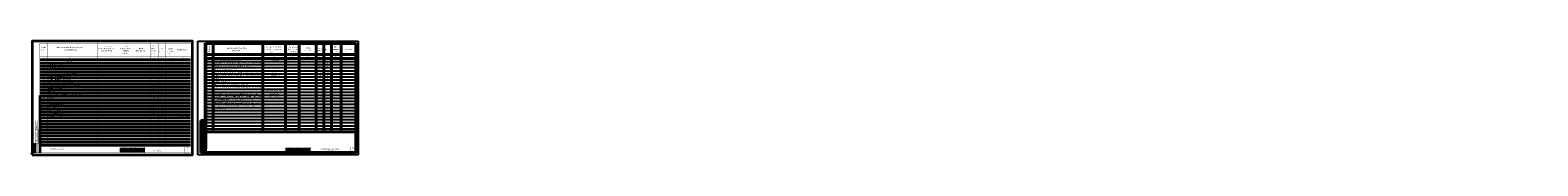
# Model space of a CAD drawing. Header units: millimetres. Extents: x 196 to 2027204, y -221452 to 153872.
# Tile 381 of 381: x 1632342 to 2027204, y -221320 to -191620. Entities that reach past the tile are written whole.
import ezdxf
from ezdxf.enums import TextEntityAlignment as Align

# ---------------------------------------------------------------- set-up
doc = ezdxf.new("R2010")
doc.units = ezdxf.units.MM
doc.layers.add('door', color=153, linetype='Continuous')
doc.layers.add('Text', color=7, linetype='Continuous')
for name, color, linetype, lineweight in [('RAMKA', 7, 'Continuous', 40), ('ОФОРМЛЕНИЕ', 7, 'Continuous', 20), ('ЭЛ', 20, 'Continuous', 50), ('Эл.линии силового оборудования', 1, 'Continuous', 50), ('Эл.линия силовых сетей', 1, 'Continuous', 50)]:
    doc.layers.add(name, color=color, linetype=linetype, lineweight=lineweight)
doc.styles.add('--Times New Roman', font='times.ttf')
doc.styles.add('seviyorum', font='times.ttf')
doc.styles.add('Times New Roman', font='times.ttf')
doc.styles.add('Электрика', font='arial.ttf')

msp = doc.modelspace()

# ---------------------------------------------------------------- linework, layer by layer
at = {"color": 0}
for p, q in [((1676259.8, -191619.6), (1718259.8, -191619.6)), ((1678259.8, -196919.6), (1717759.8, -196919.6)), ((1678259.8, -197719.6), (1717759.8, -197719.6)), ((1678259.8, -198519.6), (1717759.8, -198519.6)), ((1678259.8, -199319.6), (1717759.8, -199319.6)), ((1678259.8, -200119.6), (1717759.8, -200119.6)), ((1678259.8, -200919.6), (1717759.8, -200919.6)), ((1678259.8, -201719.6), (1717759.8, -201719.6)), ((1678259.8, -202519.6), (1717759.8, -202519.6)), ((1678259.8, -203319.6), (1717759.8, -203319.6)), ((1678259.8, -204119.6), (1717759.8, -204119.6)), ((1678259.8, -204919.6), (1717759.8, -204919.6)), ((1678259.8, -212119.6), (1717759.8, -212119.6)), ((1678259.8, -212919.6), (1717759.8, -212919.6)), ((1678259.8, -213719.6), (1717759.8, -213719.6)), ((1678259.8, -214519.6), (1717759.8, -214519.6)), ((1718259.8, -221319.6), (1676259.8, -221319.6))]:
    msp.add_line(p, q, dxfattribs=at)
at = {"color": 0, "lineweight": 50}
for p, q in [((1717759.8, -192119.6), (1678259.8, -192119.6)), ((1678259.8, -220819.6), (1717759.8, -220819.6))]:
    msp.add_line(p, q, dxfattribs=at)
at = {"color": 0, "lineweight": 40}
for p, q in [((1678259.8, -195119.6), (1717759.8, -195119.6)), ((1678259.8, -196119.6), (1717759.8, -196119.6)), ((1678259.8, -215319.6), (1717759.8, -215319.6))]:
    msp.add_line(p, q, dxfattribs=at)
at = {"color": 0, "lineweight": 40, "ltscale": 100}
for p, q in [((1677059.8, -220819.6), (1677059.8, -212319.6)), ((1677059.8, -212319.6), (1678259.8, -212319.6)), ((1677559.8, -220819.6), (1677559.8, -212319.6)), ((1678259.8, -220819.6), (1678259.8, -212319.6)), ((1677059.8, -214819.6), (1678259.8, -214819.6)), ((1677059.8, -218319.6), (1678259.8, -218319.6)), ((1677059.8, -220819.6), (1678259.8, -220819.6))]:
    msp.add_line(p, q, dxfattribs=at)
at = {"layer": 'RAMKA', "color": 0, "lineweight": 35}
for p, q in [((1634869.5, -196419.6), (1674369.5, -196419.6)), ((1634869.5, -197219.6), (1674369.5, -197219.6)), ((1634869.5, -198019.6), (1674369.5, -198019.6)), ((1634869.5, -198819.6), (1674369.5, -198819.6)), ((1634869.5, -199619.6), (1674369.5, -199619.6)), ((1634869.5, -200419.6), (1674369.5, -200419.6)), ((1634869.5, -201219.6), (1674369.5, -201219.6)), ((1634869.5, -202019.6), (1674369.5, -202019.6)), ((1634869.5, -202819.6), (1674369.5, -202819.6)), ((1634869.5, -203619.6), (1674369.5, -203619.6)), ((1634869.5, -204419.6), (1674369.5, -204419.6)), ((1634869.5, -205219.6), (1674369.5, -205219.6)), ((1634869.5, -205819.6), (1634869.5, -220819.6)), ((1634869.5, -206019.6), (1674369.5, -206019.6)), ((1634869.5, -206819.6), (1674369.5, -206819.6)), ((1634869.5, -207619.6), (1674369.5, -207619.6)), ((1634869.5, -208419.6), (1674369.5, -208419.6)), ((1634869.5, -209219.6), (1674369.5, -209219.6)), ((1634869.5, -210019.6), (1674369.5, -210019.6)), ((1634869.5, -210819.6), (1674369.5, -210819.6)), ((1634869.5, -211619.6), (1674369.5, -211619.6)), ((1634869.5, -212419.6), (1674369.5, -212419.6)), ((1634869.5, -213219.6), (1674369.5, -213219.6)), ((1634869.5, -214019.6), (1674369.5, -214019.6)), ((1634869.5, -214819.6), (1674369.5, -214819.6)), ((1634869.5, -218319.6), (1634869.5, -214819.6)), ((1634869.5, -215619.6), (1674369.5, -215619.6)), ((1634869.5, -216419.6), (1674369.5, -216419.6)), ((1632869.5, -221319.6), (1632869.5, -220819.6)), ((1633669.5, -220819.6), (1633669.5, -218319.6)), ((1634869.5, -217219.6), (1674369.5, -217219.6)), ((1634869.5, -218019.6), (1674369.5, -218019.6)), ((1634869.5, -218819.6), (1674369.5, -218819.6)), ((1655869.5, -219819.6), (1662369.5, -219819.6)), ((1655869.5, -220319.6), (1662369.5, -220319.6)), ((1699259.8, -219819.6), (1705759.8, -219819.6)), ((1699259.8, -220319.6), (1705759.8, -220319.6))]:
    msp.add_line(p, q, dxfattribs=at)
msp.add_lwpolyline([(1632869.5, -221319.6), (1674869.5, -221319.6), (1674869.5, -191619.6), (1632869.5, -191619.6)], close=True, dxfattribs=at)
at = {"layer": 'RAMKA', "color": 0, "lineweight": 35, "const_width": 50}
msp.add_lwpolyline([(1634869.5, -220819.6), (1674369.5, -220819.6), (1674369.5, -192119.6), (1634869.5, -192119.6)], close=True, dxfattribs=at)
for points in [[(1636869.5, -218819.6), (1636869.5, -192119.6)], [(1649869.5, -218819.6), (1649869.5, -192119.6)], [(1655869.5, -218819.6), (1655869.5, -192119.6)], [(1659369.5, -218819.6), (1659369.5, -192119.6)], [(1663869.5, -218819.6), (1663869.5, -192119.6)], [(1665869.5, -218819.6), (1665869.5, -192119.6)], [(1667869.5, -218819.6), (1667869.5, -192119.6)], [(1670369.5, -218819.6), (1670369.5, -192119.6)], [(1634869.5, -195619.6), (1674369.5, -195619.6)], [(1633669.5, -214819.6), (1633669.5, -212319.6)], [(1633669.5, -212319.6), (1633669.5, -220819.6)], [(1634869.5, -212319.9), (1633669.5, -212319.9)], [(1634169.5, -220819.6), (1634169.5, -212319.6)], [(1634869.5, -214819.9), (1633669.5, -214819.9)], [(1634869.5, -218319.9), (1633669.5, -218319.9)], [(1634869.5, -220819.9), (1633669.5, -220819.9)], [(1655869.5, -219319.6), (1674369.5, -219319.6)], [(1655869.5, -219319.6), (1655869.5, -220819.6)], [(1656869.5, -219319.6), (1656869.5, -220819.6)], [(1657869.5, -219319.6), (1657869.5, -220819.6)], [(1658869.5, -219319.6), (1658869.5, -220819.6)], [(1659869.5, -219319.6), (1659869.5, -220819.6)], [(1661369.5, -219319.6), (1661369.5, -220819.6)], [(1662369.5, -219319.6), (1662369.5, -220819.6)], [(1672869.5, -219319.6), (1672869.5, -220819.6)], [(1672869.5, -220019.6), (1674369.5, -220019.6)], [(1699259.8, -219319.6), (1717759.8, -219319.6)], [(1699259.8, -219319.6), (1699259.8, -220819.6)], [(1700259.8, -219319.6), (1700259.8, -220819.6)], [(1701259.8, -219319.6), (1701259.8, -220819.6)], [(1702259.8, -219319.6), (1702259.8, -220819.6)], [(1703259.8, -219319.6), (1703259.8, -220819.6)], [(1704759.8, -219319.6), (1704759.8, -220819.6)], [(1705759.8, -219319.6), (1705759.8, -220819.6)], [(1716259.8, -219319.6), (1716259.8, -220819.6)], [(1716259.8, -220019.6), (1717759.8, -220019.6)]]:
    msp.add_lwpolyline(points, dxfattribs=at)

# ---------------------------------------------------------------- texts
at = {"color": 0, "style": 'Электрика'}
for s, height, p in [('Позиция', 300, (1679432.3, -194543.6)), ('Взам.инв.№', 250, (1677457.4, -214758.1)), ('Подпись и дата', 250, (1677429, -218095.8)), ('Инв.№подл', 250, (1677429, -220707.4))]:
    msp.add_text(s, height=height, rotation=90, dxfattribs=at).set_placement(p)
at = {"lineweight": -3, "style": '--Times New Roman'}
for s, p in [('2', (1679169.3, -197506.5)), ('1', (1679169.3, -196706.5)), ('Фотоэлектрический модуль 550Вт', (1680715.5, -196653.8)), ('GS-550/S6 ', (1695367.8, -196727.9)), ('7', (1679129.1, -201443.7)), ('6', (1679129.1, -200643.7)), ('4', (1679169.3, -199031)), ('5', (1679169.3, -199831)), ('3', (1679169.3, -198231)), ('Коробка распределительная 100х100х70 IP65 ', (1680715.5, -198267.7)), ('Клемма соединительная М10', (1680715.5, -199045.4)), ('шт', (1708063.8, -198232.6)), ('шт', (1708063.8, -199046)), ('м', (1708166.6, -200682.2)), ('м', (1708199.6, -199842.4)), ('9', (1679129.1, -203174.7)), ('8', (1679129.1, -202306.9)), ('10', (1679149.9, -203867)), ('шт', (1708063.8, -203080)), ('м', (1708199.6, -202242.4))]:
    msp.add_text(s, height=300, dxfattribs=at).set_placement(p)
at = {"color": 0, "style": 'Электрика'}
for s, p in [('1', (1679208, -195764.9)), ('2', (1686532.6, -195764.9)), ('3', (1696059.6, -195764.9)), ('4', (1700855.3, -195764.9)), ('5', (1704861.1, -195764.9)), ('6', (1708166.9, -195764.9)), ('7', (1710139.8, -195764.9)), ('8', (1712281.7, -195764.9)), ('9', (1715643.3, -195764.9))]:
    msp.add_text(s, height=300, dxfattribs=at).set_placement(p)
at = {"width": 18126.912, "attachment_point": 4, "style": 'Times New Roman'}
for s, insert, char_height in [('150', (1666711.9, -197561.5), 250), ('Сталь полосовая сечением 25х4мм ', (1637190.7, -200809.6), 250), ('VI. Металлические изделия', (1640149.5, -200068.8), 250), ('м', (1664681.4, -197538.4), 250), ('м', (1664681.4, -198338.4), 250), ('м', (1664681.4, -200738.4), 250), ('50', (1666711.9, -198361.5), 250), ('80', (1666711.9, -200761.5), 250), ('Шпилька М8   L=2,0м', (1637102, -203980.8), 250), ('Цанга  М8', (1637102, -204780.8), 250), ('Лоток перфорированный 100х200х3000мм', (1637188.9, -203242.6), 300), ('Уголок стальной сечением 40х40х5мм ', (1637190.7, -202409.6), 250), ('Сталь полосовая сечением 40х4мм ', (1637190.7, -201609.6), 250), ('шт', (1664592.6, -203207.3), 250), ('шт', (1664592.6, -204007.3), 250), ('шт', (1664592.6, -204807.3), 250), ('м', (1664681.4, -201538.4), 250), ('м', (1664681.4, -202338.4), 250), ('20', (1666623.1, -203230.4), 250), ('80', (1666623.1, -204030.4), 250), ('80', (1666623.1, -204830.4), 250), ('20', (1666711.9, -201561.5), 250), ('10', (1666711.9, -202361.5), 250), ('Анкер  К675М', (1637190.7, -208809.6), 250), ('Трос стальной  ф11мм', (1637190.7, -207209.6), 250), ('Перфошвеллер из нержавеющей стали 100х50х200мм', (1637190.7, -205609.6), 250), ('Метизы', (1637190.7, -206409.6), 250), ('Распорный дюбель М10', (1637190.7, -208009.6), 250), ('шт', (1664592.6, -208007.3), 250), ('шт', (1664592.6, -208807.3), 250), ('м', (1664681.4, -205538.4), 250), ('кг', (1664681.4, -206338.4), 250), ('м', (1664681.4, -207138.4), 250), ('50', (1666711.9, -205561.5), 250), ('60', (1666711.9, -207161.5), 250), ('15', (1666711.9, -206361.5), 250), ('20', (1666778.3, -208030.4), 250), ('20', (1666778.3, -208830.4), 250), ('Зажим тросовый  К676', (1637190.7, -209609.6), 250), ('Зажим плашечный  ПС1-1', (1637190.7, -210409.6), 250), ('Сталь круглая ф16мм ', (1637190.7, -211209.6), 250), ('шт', (1664592.6, -209607.3), 250), ('шт', (1664592.6, -210407.3), 250), ('м', (1664681.4, -211138.4), 250), ('60', (1666711.9, -211161.5), 250), ('20', (1666778.3, -209630.4), 250), ('20', (1666778.3, -210430.4), 250), ('для молниеотвода', (1670920.9, -211181.9), 250), ('Котельная. Мерганча', (1637620.7, -219792.2), 250)]:
    msp.add_mtext(s, dxfattribs=dict(at, insert=insert, char_height=char_height))
at = {"lineweight": 30, "ltscale": 25, "attachment_point": 1, "style": '--Times New Roman'}
for s, insert, char_height, width in [('Трехфазный инвертор мощн.10кВт, IP66 для системы on-grid', (1680728.9, -197122.2), 300, 13008.288), ('шт', (1708073.8, -196332.3), 300, 537.353), ('шт', (1708073.8, -197132.3), 300, 537.353), ('28', (1710001.7, -196341.5), 300, 987.923), ('1', (1710179.9, -197141.5), 300, 309.789), ('\\A1;Кабель солнечный устойчивый к ультрафиолетовому облучению 1х6мм{\\H0.7x;\\S2^ ;}', (1680324.6, -199553.7), 280, 15767.547), ('\\A1;Кабель медный с пластмассовой изоляцией сечением 5х4мм{\\H0.7x;\\S2^ ;}', (1680683.4, -200367.4), 300, 12486.612), ('Метизы', (1680703.5, -201212.8), 300, 12486.612), ('ВВГнг-0,66', (1695420.8, -200376), 300, 1976.814), ('PV-F', (1695751.6, -199547.1), 300, 3139.295), ('кг', (1708172.1, -201095.9), 300, 12486.612), ('250', (1709956.6, -199524.9), 300, 667.778), ('20', (1709996.1, -200391.4), 300, 890.371), ('2', (1710132.7, -198755.2), 300, 1011.3), ('5', (1710160.2, -201152), 300, 12486.612), ('2', (1710179.9, -197941.8), 300, 656.362), ('\\A1;Предохранители - разъединители с индикацией ПР и плавкие вставки цилиндрические ПВЦ  - 2шт{\\H1.83333x; }', (1680683.4, -203572.6), 300, 11956.894), ('\\A1;Гофро труба ф32мм', (1680683.4, -201972.6), 300, 7200.795), ('ПР32 1Р 10*38   32А', (1694260.7, -204376), 300, 4689.614), ('50', (1709859.4, -201967.7), 300, 880.877), ('1', (1710153.6, -202789.2), 300, 924.319)]:
    msp.add_mtext(s, dxfattribs=dict(at, insert=insert, char_height=char_height, width=width))
at = {"lineweight": 35, "insert": (1680727.9, -202770.3), "char_height": 300, "width": 12182.491, "attachment_point": 1, "style": '--Times New Roman'}
msp.add_mtext('Щит металлический 500х600х250  в составе:', dxfattribs=at)
at = {"color": 7, "ltscale": 2, "char_height": 300, "width": 7030.234, "attachment_point": 4, "style": 'Times New Roman'}
for s, insert in [('\\pi1308.48403;Схема принципиальная \\P\\pi661.98079;электрическая питающей сети \\P\\pi1971.31749;ВРУ-Котельный', (1065416.8, -220057.4)), ('\\pi373.76882;План с сетями электроосвещение\\P\\pi2558.55613;1-го этажа', (1163623.9, -220117.3)), ('\\pi942.73061;План контура заземление и \\P\\pi2189.88273;молниеотвода', (1216636.9, -220117.3)), ('\\pi373.76882;План с сетями электроосвещение\\P\\pi2537.3593;2-го этажа', (1265212.1, -220117.3))]:
    msp.add_mtext(s, dxfattribs=dict(at, insert=insert))
at = {"color": 0, "insert": (1711007.9, -219625.7), "char_height": 250, "width": 5982.621, "attachment_point": 2, "line_spacing_factor": 1.264397, "style": 'Times New Roman'}
msp.add_mtext('Спецификация оборудования и материалов', dxfattribs=at)
at = {"layer": 'door', "color": 0, "lineweight": 50, "ltscale": 10, "insert": (1664671.4, -219833.8), "char_height": 230, "width": 4468.024, "attachment_point": 1, "line_spacing_factor": 0.981164, "style": 'Times New Roman'}
msp.add_mtext('Спецификация  оборудования и  материалов', dxfattribs=at)
at = {"layer": 'RAMKA', "color": 0, "lineweight": 35, "style": 'Times New Roman'}
for s, height, p in [('Пози-', 350, (1635097.9, -193363.6)), ('Наименование и техническая', 350, (1639304.1, -193344.9)), ('обозначение документа,', 270, (1649967.6, -193615.1)), ('Тип, марка,', 270, (1651801.1, -193017.6)), ('оборудования,', 270, (1655951.2, -193617.6)), ('Код', 270, (1657100.9, -193017.6)), ('Завод', 300, (1660718.2, -193617.6)), ('ница', 300, (1664167.2, -193606.1)), ('Еди-', 300, (1664167.2, -192877.4)), ('Коли-', 300, (1666102.1, -193673.6)), ('Масса', 300, (1668373.4, -193701.6)), ('ция.', 350, (1635097.9, -193963.6)), ('1', 350, (1635683.2, -196207.3)), ('характеристика', 350, (1641192.2, -193944.9)), ('2', 350, (1642552.1, -196214)), ('опросного листа', 270, (1650875.8, -194217.6)), ('3', 350, (1652268.3, -196218.6)), ('материала.', 270, (1656287.7, -194890.1)), ('изделия,', 270, (1656652.2, -194217.6)), ('4', 350, (1657536.5, -196223.2)), ('изготовитель', 300, (1659905, -194217.6)), ('5', 350, (1661534.6, -196214.7)), ('изме-', 300, (1664139.2, -194222.6)), ('рения', 300, (1664139.2, -195035.3)), ('6', 350, (1664803.5, -196214)), ('чество', 300, (1665961.9, -194329.7)), ('7', 350, (1666675.4, -196207.3)), ('единицы', 300, (1668149.1, -194357.7)), ('кг', 300, (1668794, -195063.3)), ('8', 350, (1669090.9, -196213.3)), ('Примечание', 300, (1670953.2, -193953.9)), ('9', 350, (1672299.6, -196220)), ('Изм.', 200, (1656032, -220658)), ('Кол.уч.', 200, (1656890.6, -220658)), ('Лист', 200, (1657982, -220658)), ('Nдок.', 200, (1658982, -220658)), ('Подпись', 200, (1660001.6, -220658)), ('Дата', 200, (1661432, -220658)), ('формат А3', 200, (1672850.7, -221138.4)), ('Изм.', 250, (1699422.3, -220658)), ('Кол.уч.', 250, (1700281, -220658)), ('Лист', 250, (1701372.3, -220658)), ('Nдок.', 250, (1702372.3, -220658)), ('Подпись', 250, (1703392, -220658)), ('Дата', 250, (1704822.3, -220658)), ('формат А3', 250, (1716241.1, -221138.4))]:
    msp.add_text(s, height=height, dxfattribs=at).set_placement(p)
for s, p in [('Взам.инв N', (1634019.4, -214719.6)), ('Подпись и дата', (1634019.4, -218219.6)), ('Инв. N подп.', (1634019.4, -220719.6))]:
    msp.add_text(s, height=250, rotation=90, dxfattribs=at).set_placement(p)
for p in [(1673648.7, -219673.3), (1717039.1, -219673.3)]:
    msp.add_text('Лист', height=250, dxfattribs=at).set_placement(p, align=Align.CENTER)
at = {"layer": 'RAMKA', "color": 0, "lineweight": 35, "char_height": 300, "width": 10042.289, "attachment_point": 4, "style": 'Times New Roman'}
for s, insert in [('Гофратруба Ф20мм', (1637121.3, -197683.7)), ('Гофратруба Ф50мм', (1637121.3, -198445.1))]:
    msp.add_mtext(s, dxfattribs=dict(at, insert=insert))
at = {"layer": 'Text', "color": 0, "ltscale": 10, "style": 'seviyorum', "width": 0.75}
for s, p in [('Наименование и техническая', (1683845.8, -193512.2)), ('Тип, марка, обозначение', (1693892.4, -193234.5)), ('Код оборудо-', (1700090.5, -193281.4)), ('Завод-', (1704656.9, -193532.4)), ('Единица', (1707589.4, -193577)), ('Масса', (1711905.3, -193226.2)), ('характеристика', (1684774.9, -194202.9)), ('документа, опросного', (1694258.3, -193937.5)), ('листа', (1695215.7, -194528)), ('вания, изделия,', (1699855.3, -193933.3)), ('материала', (1700252.6, -194500.8)), ('изготовитель', (1704064.6, -194200.1)), ('измерения', (1707426.1, -194158.4)), ('Кол-во', (1709628.9, -193895.6)), ('единицы,', (1711617.9, -193860.9)), ('кг.', (1712313.7, -194465.6)), ('Примечание', (1714558.8, -193895.6))]:
    msp.add_text(s, height=300, dxfattribs=at).set_placement(p)
at = {"layer": 'ОФОРМЛЕНИЕ', "color": 0, "style": 'Times New Roman'}
for s, insert, char_height, width, attachment_point in [('4', (1673636.5, -220394.8), 300, 1500, 5), ('5', (1716926.9, -220244.8), 250, 201, 1)]:
    msp.add_mtext(s, dxfattribs=dict(at, insert=insert, char_height=char_height, width=width, attachment_point=attachment_point))
at = {"layer": 'ЭЛ', "color": 0, "lineweight": 50, "char_height": 300, "width": 14986.852, "attachment_point": 1, "style": 'Times New Roman'}
for s, insert in [('V. Трубы', (1641458.9, -196616.1)), ('5.1', (1635749.7, -197481)), ('5.2', (1635749.7, -198281.8)), ('6.1', (1635747.4, -200708.7)), ('6.3', (1635694, -202263.5)), ('6.4', (1635694, -203063.5)), ('6.5', (1635694, -203863.5)), ('6.6', (1635694, -204663.5)), ('6.2', (1635747.4, -201463.5)), ('6.7', (1635694, -205463.5)), ('6.8', (1635694, -206263.5)), ('6.9', (1635694, -207063.5)), ('6.10', (1635694, -207863.5)), ('6.11', (1635694, -208663.5)), ('6.12', (1635694, -209463.5)), ('6.13', (1635694, -210263.5)), ('6.14', (1635694, -211063.5))]:
    msp.add_mtext(s, dxfattribs=dict(at, insert=insert))

# ---------------------------------------------------------------- next in the draw order: texts
at = {"layer": 'Эл.линии силового оборудования', "color": 1, "lineweight": 50, "ltscale": 200, "insert": (1247261, -193534.6, -0.1), "char_height": 300, "attachment_point": 1, "style": 'Times New Roman', "bg_fill": 3, "box_fill_scale": 1, "bg_fill_color": 256, "bg_fill_transparency": 0}
msp.add_mtext_dynamic_manual_height_columns('\\pi40.37366;{\\L\\C0;2ДП0-18W-IP54\\P\\pi1303.6397;\\l3,5}', width=3113.84, gutter_width=1250, heights=[0], dxfattribs=at)
at = {"layer": 'Эл.линия силовых сетей', "color": 1, "lineweight": 20, "ltscale": 200, "insert": (1151240.2, -207096.5, 0.4), "char_height": 300, "attachment_point": 1, "rotation": 359.897664, "style": 'Times New Roman', "bg_fill": 3, "box_fill_scale": 1, "bg_fill_color": 256, "bg_fill_transparency": 0}
msp.add_mtext_dynamic_manual_height_columns('\\pi250.16679;{\\L\\C0;8High-Bay 100Вт-IP54\\P\\pi2073.41842;\\l4,2}', width=4675.243, gutter_width=1250, heights=[0], dxfattribs=at)

# ---------------------------------------------------------------- next in the draw order: linework, layer by layer
at = {"color": 0}
for p, q in [((1676259.8, -221319.6), (1676259.8, -191619.6)), ((1718259.8, -191619.6), (1718259.8, -221319.6)), ((1678259.8, -205719.6), (1717759.8, -205719.6)), ((1678259.8, -206519.6), (1717759.8, -206519.6)), ((1678259.8, -207319.6), (1717759.8, -207319.6)), ((1678259.8, -208119.6), (1717759.8, -208119.6)), ((1678259.8, -208919.6), (1717759.8, -208919.6)), ((1678259.8, -209719.6), (1717759.8, -209719.6)), ((1678259.8, -210519.6), (1717759.8, -210519.6)), ((1678259.8, -211319.6), (1717759.8, -211319.6))]:
    msp.add_line(p, q, dxfattribs=at)
at = {"color": 0, "lineweight": 50}
for p, q in [((1678259.8, -192119.6), (1678259.8, -219819.6)), ((1717759.8, -220819.6), (1717759.8, -192119.6))]:
    msp.add_line(p, q, dxfattribs=at)
at = {"color": 0, "lineweight": 40}
for p, q in [((1680259.8, -192119.6), (1680259.8, -215319.6)), ((1693259.8, -192119.6), (1693259.8, -215319.6)), ((1699259.8, -192119.6), (1699259.8, -215319.6)), ((1702759.8, -192119.6), (1702759.8, -215319.6)), ((1707259.8, -192119.6), (1707259.8, -215319.6)), ((1709259.8, -192119.6), (1709259.8, -215319.6)), ((1711259.8, -192119.6), (1711259.8, -215319.6)), ((1713759.8, -192119.6), (1713759.8, -215319.6))]:
    msp.add_line(p, q, dxfattribs=at)

# ---------------------------------------------------------------- next in the draw order: texts
at = {"lineweight": -3, "style": '--Times New Roman'}
msp.add_text('11', height=300, dxfattribs=at).set_placement((1679088.3, -205507.9))
at = {"lineweight": 30, "ltscale": 25, "char_height": 300, "attachment_point": 1, "style": '--Times New Roman'}
for s, insert, width in [('\\A1;Ограничители импульсных перенапряжений ОПС1  - 2шт', (1680683.4, -205172.6), 11956.894), ('ОПС1-С  4Р', (1695006.9, -205176), 4689.614), ('\\A1;Выключатель автоматический ВА47-29-4Р 32А  - 1шт', (1680447.5, -208372.6), 11956.894), ('Металлоизделие', (1680523.1, -209133.1), 12486.612), ('кг', (1708172.1, -209095.9), 12486.612), ('5', (1710032, -209152), 12486.612)]:
    msp.add_mtext(s, dxfattribs=dict(at, insert=insert, width=width))
at = {"char_height": 300, "width": 445.185, "attachment_point": 1, "style": '--Times New Roman'}
for s, insert in [('12', (1679140.2, -206007.9)), ('13', (1679140.2, -209207.9))]:
    msp.add_mtext(s, dxfattribs=dict(at, insert=insert))
at = {"layer": 'ЭЛ', "color": 7, "lineweight": 25, "attachment_point": 1, "style": 'Times New Roman'}
for s, insert, char_height, width in [('Щит распределительный встраиваемый, корпус из пластика наборный в сост:', (1680391.3, -205966.1), 250, 14080.389), ('Выключатель дифференциальный ВД1 63 4P  Iр=32А,  30мА - 1шт', (1680420, -207528.6), 300, 13683.488), ('1) Автоматический выключатель постоянного тока 25А, 1000В ', (1680481.5, -206767.1), 250, 12727.744)]:
    msp.add_mtext(s, dxfattribs=dict(at, insert=insert, char_height=char_height, width=width))
at = {"layer": 'ЭЛ', "color": 0, "lineweight": 25, "insert": (1694980.4, -205969.3), "char_height": 250, "width": 9094.273, "attachment_point": 1, "style": 'Times New Roman'}
msp.add_mtext('ЩР-П-12(з) IP31', dxfattribs=at)
at = {"layer": 'ЭЛ', "color": 250, "linetype": 'ByBlock', "lineweight": 25, "ltscale": 20, "char_height": 250, "style": 'Times New Roman'}
for s, insert, width, attachment_point in [('{\\C7;шт}', (1708270.5, -206065.6), 1300, 5), ('{\\C7;1}', (1710151.6, -206089.4), 8500, 4)]:
    msp.add_mtext(s, dxfattribs=dict(at, insert=insert, width=width, attachment_point=attachment_point))

doc.saveas('drawing.dxf')
